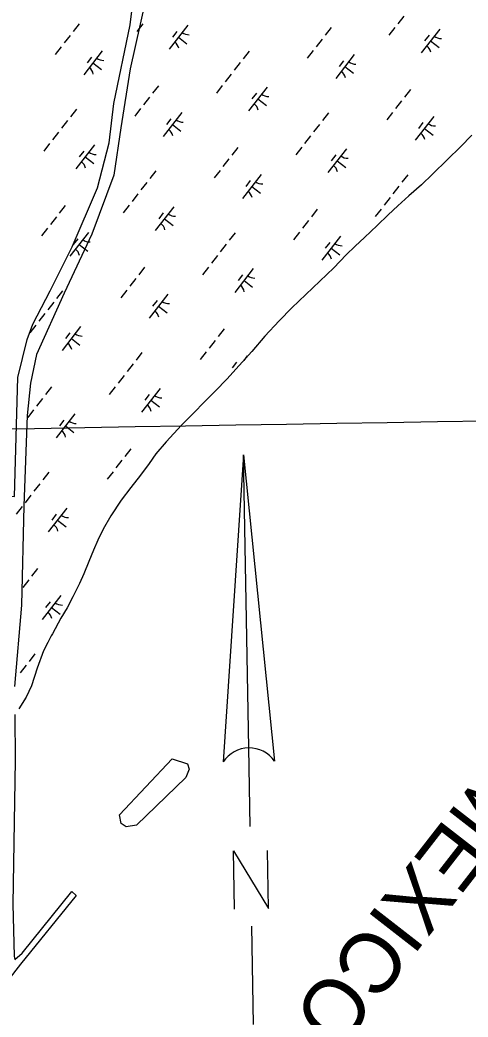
# Model space of a CAD drawing. Extents: x 3888273 to 3909528, y 158682 to 181032.
# Drawn here: x 3898370 to 3899111, y 161825 to 163473 of the extents above; entities that cross this region are included whole.
import ezdxf

# ---------------------------------------------------------------- set-up
doc = ezdxf.new("R2010")
doc.units = 0
for name, color, linetype in [('V-ANNO-SYMB', 7, 'Continuous'), ('V-GRID-MAJR', 7, 'Continuous'), ('V-RIVR-IDEN', 7, 'Continuous'), ('V-RIVR-JETY', 7, 'Continuous'), ('V-WETL-SWMP', 7, 'Continuous')]:
    doc.layers.add(name, color=color, linetype=linetype)

msp = doc.modelspace()

# ---------------------------------------------------------------- linework, layer by layer
at = {"layer": 'V-ANNO-SYMB'}
for p, q in [((3898739.7, 162754.5), (3898706, 162246.4)), ((3898739.7, 162754.5), (3898791, 162247.8)), ((3898748.1, 162269.6), (3898739.7, 162754.5)), ((3898739.7, 162754.5), (3898791, 162247.8)), ((3898748.1, 162269.6), (3898739.7, 162754.5)), ((3898750.3, 162139.6), (3898748.1, 162269.6)), ((3898756, 161812.2), (3898753.2, 161974.7))]:
    msp.add_line(p, q, dxfattribs=at)
msp.add_lwpolyline([(3898724.7, 162003.2), (3898723, 162099.2), (3898780.7, 162004.1), (3898779, 162100.1)], dxfattribs=at)
for start, end in [(90.9894, 146.784), (35.1949, 90.9894), (35.1949, 90.9783)]:
    msp.add_arc((3898749, 162218.2), 51.4, start, end, dxfattribs=at)
at = {"layer": 'V-GRID-MAJR'}
for points in [[(3899339.3, 161091.9), (3899310.2, 162813.4), (3899208, 168873.7), (3899105.7, 174933.9), (3899088.2, 175974.6)], [(3893823, 162721.2), (3893979, 162723.9), (3899310.2, 162813.4), (3900696.9, 162836.9)]]:
    msp.add_spline(points, degree=3, dxfattribs=at)
at = {"layer": 'V-RIVR-JETY'}
for points in [[(3897531.3, 162700.6), (3898360.8, 162685.3), (3898366.5, 162882.1), (3898381.8, 162945.2), (3898391.4, 162970.1), (3898420, 163025.5), (3898456.4, 163098.1), (3898498.4, 163195.6), (3898517.5, 163270.1), (3898525.2, 163335.1), (3898551.9, 163465.1), (3898580.6, 163700.2)], [(3898576.8, 163503.3), (3898551.9, 163392.5), (3898536.6, 163295), (3898525.2, 163216.6), (3898488.8, 163119.1), (3898443, 163021.7), (3898397.1, 162920.4), (3898387.5, 162872.6), (3898381.8, 162819.1), (3898376.1, 162670), (3898372.3, 162505.6), (3898361, 162371)], [(3898361.6, 162324.9), (3898361.9, 162248.8), (3898358.3, 162011.1), (3898360.2, 161925), (3898361.4, 161919.7), (3898373.5, 161930.1), (3898455.8, 162032.3), (3898463, 162025.4), (3898371, 161912.1), (3898239.4, 161742.8), (3898142.6, 161621.5), (3898004.2, 161451.5), (3897898.5, 161318.2), (3897720.2, 161098.4), (3897668.8, 161034.5)]]:
    msp.add_lwpolyline(points, dxfattribs=at)
msp.add_lwpolyline([(3898534.3, 162158.7), (3898621.5, 162251.5), (3898646.8, 162243.1), (3898649.6, 162234.6), (3898644, 162220.6), (3898562.5, 162141.8), (3898545.6, 162139), (3898537.1, 162144.6)], close=True, dxfattribs=at)
at = {"layer": 'V-WETL-SWMP'}
for p, q in [((3899004.5, 163479.8), (3898994.7, 163467.2)), ((3898467.6, 163466.9), (3898457.8, 163454.3)), ((3898573.1, 163467.1), (3898563.3, 163454.5)), ((3898647.3, 163464.6), (3898616.5, 163425.2)), ((3898629.5, 163454.4), (3898622.1, 163444.9)), ((3898884.3, 163460.7), (3898874.5, 163448)), ((3898989.8, 163460.9), (3898980, 163448.3)), ((3899063.9, 163458.4), (3899033.2, 163419)), ((3898452.9, 163447.9), (3898443.1, 163435.3)), ((3898631.9, 163444.9), (3898646.1, 163433.9)), ((3898869.6, 163441.7), (3898859.7, 163429.1)), ((3899046.2, 163448.2), (3899038.8, 163438.7)), ((3899048.6, 163438.7), (3899062.8, 163427.6)), ((3898438.2, 163429), (3898428.3, 163416.4)), ((3898506, 163422.2), (3898475.3, 163382.7)), ((3898748.6, 163421.8), (3898738.8, 163409.2)), ((3898854.8, 163422.8), (3898845, 163410.1)), ((3898488.3, 163411.9), (3898480.9, 163402.5)), ((3898490.7, 163402.5), (3898504.9, 163391.4)), ((3898733.9, 163402.9), (3898724, 163390.2)), ((3898922.7, 163416), (3898892, 163376.5)), ((3898904.9, 163405.7), (3898897.6, 163396.2)), ((3898907.3, 163396.2), (3898921.5, 163385.2)), ((3898719.1, 163383.9), (3898709.3, 163371.3)), ((3898598.9, 163364.7), (3898589.1, 163352.1)), ((3898704.4, 163365), (3898694.6, 163352.3)), ((3898778.5, 163362.5), (3898747.8, 163323)), ((3898760.8, 163352.2), (3898753.4, 163342.8)), ((3899015.6, 163358.5), (3899005.8, 163345.9)), ((3898584.2, 163345.8), (3898574.4, 163333.2)), ((3898763.2, 163342.8), (3898777.4, 163331.7)), ((3899000.9, 163339.6), (3898991, 163326.9)), ((3898463.2, 163325.9), (3898453.4, 163313.3)), ((3898569.4, 163326.9), (3898559.6, 163314.2)), ((3898637.3, 163320.1), (3898606.6, 163280.6)), ((3898879.9, 163319.7), (3898870.1, 163307)), ((3898986.1, 163320.6), (3898976.3, 163308)), ((3898448.5, 163306.9), (3898438.7, 163294.3)), ((3898619.5, 163309.8), (3898612.2, 163300.3)), ((3899054, 163313.8), (3899023.3, 163274.4)), ((3899036.2, 163303.6), (3899028.8, 163294.1)), ((3898433.7, 163288), (3898423.9, 163275.4)), ((3898621.9, 163300.3), (3898636.1, 163289.3)), ((3898865.1, 163300.7), (3898855.3, 163288.1)), ((3899038.6, 163294.1), (3899052.8, 163283)), ((3898850.4, 163281.8), (3898840.6, 163269.1)), ((3899116.8, 163282.8), (3899098.5, 163263.4)), ((3898419, 163269.1), (3898409.2, 163256.4)), ((3898493.1, 163266.6), (3898462.4, 163227.1)), ((3898475.4, 163256.3), (3898468, 163246.9)), ((3898730.2, 163262.6), (3898720.4, 163250)), ((3898835.7, 163262.8), (3898825.8, 163250.2)), ((3898909.8, 163260.4), (3898879.1, 163220.9)), ((3899098.5, 163263.4), (3899076.9, 163242.5)), ((3898477.8, 163246.9), (3898492, 163235.8)), ((3898715.5, 163243.6), (3898705.6, 163231)), ((3898892.1, 163250.1), (3898884.7, 163240.6)), ((3898894.5, 163240.6), (3898908.7, 163229.6)), ((3899076.9, 163242.5), (3899051.7, 163218.3)), ((3898594.5, 163223.7), (3898584.7, 163211.1)), ((3898700.7, 163224.7), (3898690.9, 163212.1)), ((3898579.8, 163204.8), (3898569.9, 163192.2)), ((3898768.6, 163217.9), (3898737.9, 163178.4)), ((3898750.8, 163207.7), (3898743.4, 163198.2)), ((3899011.2, 163217.5), (3899001.3, 163204.9)), ((3899051.7, 163218.3), (3899033.5, 163200.7)), ((3898753.2, 163198.2), (3898767.4, 163187.1)), ((3898996.4, 163198.6), (3898986.6, 163185.9)), ((3899033.5, 163200.7), (3899013, 163182.5)), ((3898565, 163185.9), (3898555.2, 163173.2)), ((3898981.7, 163179.6), (3898971.9, 163167)), ((3899013, 163182.5), (3898994.8, 163166.1)), ((3898444.8, 163166.7), (3898435, 163154)), ((3898550.3, 163166.9), (3898540.5, 163154.3)), ((3898624.4, 163164.4), (3898593.7, 163125)), ((3898606.7, 163154.2), (3898599.3, 163144.7)), ((3898861.5, 163160.4), (3898851.7, 163147.8)), ((3898966.9, 163160.7), (3898957.1, 163148.1)), ((3898994.8, 163166.1), (3898978.9, 163150.9)), ((3898430.1, 163147.7), (3898420.3, 163135.1)), ((3898609.1, 163144.7), (3898623.3, 163133.7)), ((3898846.7, 163141.5), (3898836.9, 163128.9)), ((3898978.9, 163150.9), (3898960.7, 163133.7)), ((3898415.3, 163128.8), (3898405.5, 163116.2)), ((3898483.2, 163122), (3898452.5, 163082.5)), ((3898725.8, 163121.6), (3898716, 163109)), ((3898832, 163122.6), (3898822.2, 163109.9)), ((3898960.7, 163133.7), (3898939.8, 163113.6)), ((3898465.4, 163111.7), (3898458.1, 163102.3)), ((3898899.9, 163115.8), (3898869.1, 163076.3)), ((3898882.1, 163105.5), (3898874.7, 163096)), ((3898939.8, 163113.6), (3898923.9, 163099.5)), ((3898467.8, 163102.3), (3898482, 163091.2)), ((3898711, 163102.7), (3898701.2, 163090)), ((3898884.5, 163096), (3898898.7, 163085)), ((3898923.9, 163099.5), (3898909.2, 163084.9)), ((3898696.3, 163083.7), (3898686.5, 163071.1)), ((3898909.2, 163084.9), (3898888.6, 163063.6)), ((3898576.1, 163064.5), (3898566.3, 163051.9)), ((3898681.6, 163064.8), (3898671.7, 163052.1)), ((3898755.7, 163062.3), (3898725, 163022.8)), ((3898888.6, 163063.6), (3898819.2, 162997.3)), ((3898561.4, 163045.6), (3898551.5, 163033)), ((3898737.9, 163052), (3898730.6, 163042.6)), ((3898740.4, 163042.6), (3898754.6, 163031.5)), ((3898440.4, 163025.7), (3898430.6, 163013)), ((3898546.6, 163026.6), (3898536.8, 163014)), ((3898425.7, 163006.7), (3898415.8, 162994.1)), ((3898614.5, 163019.8), (3898583.8, 162980.4)), ((3898596.7, 163009.6), (3898589.3, 163000.1)), ((3898599.1, 163000.1), (3898613.3, 162989.1)), ((3898819.2, 162997.3), (3898798.3, 162975.7)), ((3898410.9, 162987.8), (3898401.1, 162975.2)), ((3898798.3, 162975.7), (3898775, 162950.6)), ((3898396.2, 162968.9), (3898386.4, 162956.2)), ((3898470.3, 162966.4), (3898439.6, 162926.9)), ((3898707.4, 162962.4), (3898697.6, 162949.8)), ((3898452.6, 162956.1), (3898445.2, 162946.6)), ((3898455, 162946.6), (3898469.2, 162935.6)), ((3898692.6, 162943.4), (3898682.8, 162930.8)), ((3898775, 162950.6), (3898753.2, 162925.2)), ((3898571.7, 162923.5), (3898561.8, 162910.9)), ((3898677.9, 162924.5), (3898668.1, 162911.9)), ((3898753.2, 162925.2), (3898732.6, 162902)), ((3898728, 162907.4), (3898720.6, 162898)), ((3898745.7, 162917.7), (3898740.2, 162910.5)), ((3898556.9, 162904.6), (3898547.1, 162892)), ((3898732.6, 162902), (3898712, 162879.6)), ((3898542.2, 162885.6), (3898532.4, 162873)), ((3898712, 162879.6), (3898693.4, 162860.2)), ((3898422, 162866.5), (3898412.2, 162853.8)), ((3898527.5, 162866.7), (3898517.6, 162854.1)), ((3898601.6, 162864.2), (3898570.9, 162824.8)), ((3898693.4, 162860.2), (3898673.6, 162840.4)), ((3898407.3, 162847.5), (3898397.4, 162834.9)), ((3898583.8, 162854), (3898576.5, 162844.5)), ((3898586.2, 162844.5), (3898600.5, 162833.4)), ((3898392.5, 162828.6), (3898382.7, 162816)), ((3898658.5, 162824.8), (3898637.2, 162803.1)), ((3898673.6, 162840.4), (3898658.5, 162824.8)), ((3898460.4, 162821.8), (3898429.7, 162782.3)), ((3898442.6, 162811.5), (3898435.2, 162802.1)), ((3898445, 162802.1), (3898459.2, 162791)), ((3898637.2, 162803.1), (3898611.5, 162775.9)), ((3898611.5, 162775.9), (3898594.8, 162755.7)), ((3898553.3, 162764.3), (3898543.4, 162751.7)), ((3898538.5, 162745.4), (3898528.7, 162732.7)), ((3898594.8, 162755.7), (3898583.8, 162739.9)), ((3898417.6, 162725.5), (3898407.7, 162712.8)), ((3898523.8, 162726.4), (3898514, 162713.8)), ((3898583.8, 162739.9), (3898569, 162720.4)), ((3898569, 162720.4), (3898553.4, 162700.2)), ((3898402.8, 162706.5), (3898393, 162693.9)), ((3898553.4, 162700.2), (3898537.4, 162679.2)), ((3898388.1, 162687.6), (3898378.3, 162675)), ((3898537.4, 162679.2), (3898520.2, 162653.3)), ((3898373.4, 162668.6), (3898363.5, 162656)), ((3898447.5, 162666.2), (3898416.8, 162626.7)), ((3898429.7, 162655.9), (3898422.4, 162646.4)), ((3898432.1, 162646.4), (3898446.3, 162635.4)), ((3898520.2, 162653.3), (3898507.6, 162631.1)), ((3898507.6, 162631.1), (3898498.5, 162613.1)), ((3898498.5, 162613.1), (3898491.3, 162596.5)), ((3898491.3, 162596.5), (3898483.7, 162577.6)), ((3898483.7, 162577.6), (3898475.7, 162557.6)), ((3898399.2, 162566.3), (3898389.3, 162553.6)), ((3898384.4, 162547.3), (3898374.6, 162534.7)), ((3898475.7, 162557.6), (3898468.2, 162541.4)), ((3898468.2, 162541.4), (3898457.5, 162519.6)), ((3898437.5, 162521.6), (3898406.8, 162482.1)), ((3898419.8, 162511.3), (3898412.4, 162501.8)), ((3898457.5, 162519.6), (3898448, 162501.5)), ((3898422.2, 162501.8), (3898436.4, 162490.8)), ((3898448, 162501.5), (3898437.4, 162484.2)), ((3898437.4, 162484.2), (3898423.6, 162458.2)), ((3898421.6, 162455), (3898415.9, 162444.1)), ((3898423.6, 162458.2), (3898421.6, 162455)), ((3898408.9, 162430), (3898398.6, 162401.7)), ((3898415.9, 162444.1), (3898408.9, 162430)), ((3898394.7, 162425.3), (3898384.9, 162412.6)), ((3898380, 162406.3), (3898370.2, 162393.7)), ((3898398.6, 162401.7), (3898389.1, 162372.5)), ((3898389.1, 162372.5), (3898380.1, 162353.5)), ((3898380.1, 162353.5), (3898368.3, 162334.2))]:
    msp.add_line(p, q, dxfattribs=at)
for centre, start, end in [((3898649, 163466.6), 231.343, 272.8866), ((3898615.1, 163423), 11.343, 52.8866), ((3899065.7, 163460.3), 231.343, 272.8866), ((3899031.8, 163416.7), 11.343, 52.8866), ((3898507.8, 163424.1), 231.343, 272.8866), ((3898924.5, 163417.9), 231.343, 272.8866), ((3898473.9, 163380.5), 11.343, 52.8866), ((3898890.6, 163374.3), 11.343, 52.8866), ((3898780.3, 163364.4), 231.343, 272.8866), ((3898746.4, 163320.8), 11.343, 52.8866), ((3898639.1, 163322), 231.343, 272.8866), ((3898605.2, 163278.4), 11.343, 52.8866), ((3899021.8, 163272.2), 11.343, 52.8866), ((3899055.8, 163315.8), 231.343, 272.8866), ((3898494.9, 163268.5), 231.343, 272.8866), ((3898461, 163224.9), 11.343, 52.8866), ((3898911.6, 163262.3), 231.343, 272.8866), ((3898877.7, 163218.7), 11.343, 52.8866), ((3898770.4, 163219.8), 231.343, 272.8866), ((3898736.4, 163176.2), 11.343, 52.8866), ((3898626.2, 163166.4), 231.343, 272.8866), ((3898592.3, 163122.8), 11.343, 52.8866), ((3898485, 163123.9), 231.343, 272.8866), ((3898451.1, 163080.3), 11.343, 52.8866), ((3898867.7, 163074.1), 11.343, 52.8866), ((3898901.6, 163117.7), 231.343, 272.8866), ((3898757.5, 163064.2), 231.343, 272.8866), ((3898723.6, 163020.6), 11.343, 52.8866), ((3898616.3, 163021.8), 231.343, 272.8866), ((3898582.3, 162978.2), 11.343, 52.8866), ((3898472.1, 162968.3), 231.343, 272.8866), ((3898438.2, 162924.7), 11.343, 52.8866), ((3898603.4, 162866.2), 231.343, 272.8866), ((3898569.5, 162822.6), 11.343, 52.8866), ((3898462.2, 162823.7), 231.343, 272.8866), ((3898428.2, 162780.1), 11.343, 52.8866), ((3898449.3, 162668.1), 231.343, 272.8866), ((3898415.4, 162624.5), 11.343, 52.8866), ((3898439.3, 162523.5), 231.343, 272.8866), ((3898405.4, 162479.9), 11.343, 52.8866)]:
    msp.add_arc(centre, 17.6, start, end, dxfattribs=at)

# ---------------------------------------------------------------- texts
at = {"layer": 'V-RIVR-IDEN'}
msp.add_text('MEXICO', height=100, rotation=232.1185, dxfattribs=at).set_placement((3899141.5, 162243.5))

doc.saveas('drawing.dxf')
